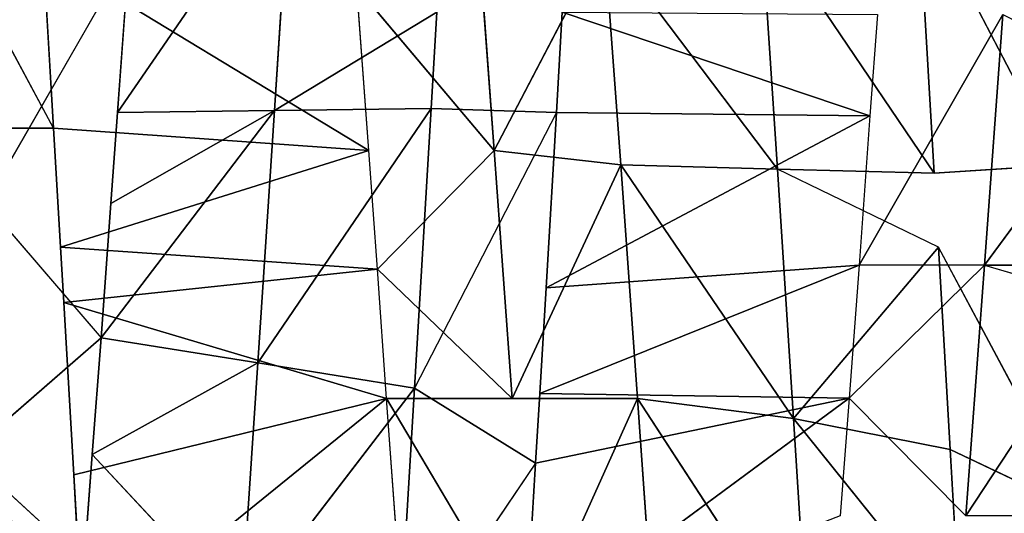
# Model space of a CAD drawing. Extents: x 0 to 40, y 0 to 81.9.
# Tile 438 of 623: x 31.326 to 32.013, y 74.612 to 74.956. Entities that reach past the tile are written whole.
import ezdxf

# ---------------------------------------------------------------- set-up
doc = ezdxf.new("R2010")
doc.units = 0
doc.header["$LTSCALE"] = 25.4
doc.layers.get('0').update_dxf_attribs({"color": 13, "linetype": 'CONTINUOUS'})

# ---------------------------------------------------------------- blocks, each defined once
blk = doc.blocks.new('ICE-TUBE-LED-S-8118_STL')
at = {"color": 0}
for p, q in [((75.19922, -9.24335, 47.95), (75.38243, -9.14498, 47.94129)), ((75.19922, -9.24335, 47.95), (75.1994, -9.15584, 47.95)), ((74.89648, -9.26472, 44.45816), (74.97147, -9.18287, 44.44535)), ((74.97147, -9.18287, 44.44535), (75.05296, -9.27645, 44.43563)), ((75.14672, -9.19587, 44.42973), (75.05296, -9.27645, 44.43563)), ((75.32113, -9.29605, 44.43369), (75.14672, -9.19587, 44.42973)), ((75.18379, -9.46321, 47.57104), (75.32159, -9.23611, 47.9461)), ((75.18379, -9.46321, 47.57104), (75.32159, -9.23611, 47.9461)), ((75.19922, -9.24335, 47.95), (75.32159, -9.23611, 47.9461)), ((75.11636, -9.2482, 47.94828), (75.19922, -9.24335, 47.95)), ((75.18379, -9.46321, 47.57104), (75.19922, -9.24335, 47.95)), ((75.18379, -9.46321, 47.57104), (75.19922, -9.24335, 47.95)), ((74.95728, -9.25741, 47.93504), (75.07755, -9.25046, 47.94625)), ((75.01054, -9.4757, 47.55985), (75.07755, -9.25046, 47.94625)), ((75.01054, -9.4757, 47.55985), (75.07755, -9.25046, 47.94625)), ((75.07755, -9.25046, 47.94625), (75.11636, -9.2482, 47.94828)), ((75.10101, -9.46921, 47.5681), (75.07755, -9.25046, 47.94625)), ((75.10101, -9.46921, 47.5681), (75.07755, -9.25046, 47.94625)), ((75.10101, -9.46921, 47.5681), (75.11636, -9.2482, 47.94828)), ((75.10101, -9.46921, 47.5681), (75.11636, -9.2482, 47.94828)), ((75.18379, -9.46321, 47.57104), (75.11636, -9.2482, 47.94828)), ((75.18379, -9.46321, 47.57104), (75.11636, -9.2482, 47.94828)), ((74.83907, -9.26416, 47.91662), (74.95728, -9.25741, 47.93504)), ((75.01054, -9.4757, 47.55985), (74.95728, -9.25741, 47.93504)), ((75.01054, -9.4757, 47.55985), (74.95728, -9.25741, 47.93504)), ((75.01054, -9.4757, 47.55985), (74.83907, -9.26416, 47.91662)), ((75.01054, -9.4757, 47.55985), (74.83907, -9.26416, 47.91662)), ((74.97147, -9.27037, 44.44535), (74.89648, -9.26472, 44.45816)), ((74.97147, -9.27037, 44.44535), (74.86008, -9.3741, 44.27224)), ((74.97147, -9.27037, 44.44535), (74.86008, -9.3741, 44.27224)), ((74.97147, -9.27037, 44.44535), (75.03542, -9.38583, 44.24699)), ((74.97147, -9.27037, 44.44535), (75.03542, -9.38583, 44.24699)), ((75.05296, -9.27645, 44.43563), (74.97147, -9.27037, 44.44535)), ((75.05296, -9.27645, 44.43563), (75.03542, -9.38583, 44.24699)), ((75.05296, -9.27645, 44.43563), (75.03542, -9.38583, 44.24699)), ((75.05296, -9.27645, 44.43563), (75.2116, -9.39739, 44.23949)), ((75.05296, -9.27645, 44.43563), (75.2116, -9.39739, 44.23949)), ((75.14672, -9.28337, 44.42973), (75.05296, -9.27645, 44.43563)), ((75.14672, -9.28337, 44.42973), (75.2116, -9.39739, 44.23949)), ((75.14672, -9.28337, 44.42973), (75.2116, -9.39739, 44.23949)), ((75.21017, -9.28802, 44.42893), (75.14672, -9.28337, 44.42973)), ((75.2116, -9.39739, 44.23949), (75.21017, -9.28802, 44.42893)), ((75.32113, -9.29605, 44.43369), (75.21017, -9.28802, 44.42893)), ((75.2116, -9.39739, 44.23949), (75.21017, -9.28802, 44.42893)), ((75.03542, -9.38583, 44.24699), (74.86008, -9.3741, 44.27224)), ((74.86008, -9.3741, 44.27224), (75.0179, -9.4952, 44.05836)), ((74.86008, -9.3741, 44.27224), (75.0179, -9.4952, 44.05836)), ((75.03542, -9.38583, 44.24699), (74.86008, -9.3741, 44.27224)), ((75.03542, -9.38583, 44.24699), (75.0179, -9.4952, 44.05836)), ((75.03542, -9.38583, 44.24699), (75.0179, -9.4952, 44.05836)), ((75.2116, -9.39739, 44.23949), (75.03542, -9.38583, 44.24699)), ((75.03542, -9.38583, 44.24699), (75.21303, -9.50677, 44.05006)), ((75.03542, -9.38583, 44.24699), (75.21303, -9.50677, 44.05006)), ((75.2116, -9.39739, 44.23949), (75.03542, -9.38583, 44.24699)), ((75.38596, -9.40862, 44.24947), (75.2116, -9.39739, 44.23949)), ((75.2116, -9.39739, 44.23949), (75.21303, -9.50677, 44.05006)), ((75.2116, -9.39739, 44.23949), (75.21303, -9.50677, 44.05006)), ((75.2116, -9.39739, 44.23949), (75.28028, -9.5107, 44.05172)), ((75.2116, -9.39739, 44.23949), (75.28028, -9.5107, 44.05172)), ((75.38596, -9.40862, 44.24947), (75.2116, -9.39739, 44.23949)), ((75.18379, -9.46321, 47.57104), (75.29765, -9.45486, 47.56797)), ((75.18379, -9.55071, 47.57104), (75.29765, -9.45486, 47.56797)), ((75.10101, -9.46921, 47.5681), (75.18379, -9.46321, 47.57104)), ((75.01054, -9.4757, 47.55985), (75.10101, -9.46921, 47.5681)), ((75.01054, -9.5632, 47.55985), (75.10101, -9.46921, 47.5681)), ((75.18379, -9.55071, 47.57104), (75.10101, -9.46921, 47.5681)), ((74.84241, -9.57507, 47.53027), (75.01054, -9.4757, 47.55985)), ((74.90887, -9.48291, 47.54422), (75.01054, -9.4757, 47.55985)), ((75.01054, -9.5632, 47.55985), (75.01054, -9.4757, 47.55985)), ((74.96556, -9.57956, 44.06394), (74.82368, -9.48347, 44.08633)), ((74.82368, -9.48347, 44.08633), (75.0179, -9.4952, 44.05836)), ((74.82368, -9.48347, 44.08633), (75.0179, -9.4952, 44.05836)), ((74.96556, -9.57956, 44.06394), (75.0179, -9.4952, 44.05836)), ((75.2103, -9.5941, 44.05004), (75.0179, -9.4952, 44.05836)), ((75.0179, -9.4952, 44.05836), (75.21303, -9.50677, 44.05006)), ((75.0179, -9.4952, 44.05836), (75.21303, -9.50677, 44.05006)), ((75.2103, -9.5941, 44.05004), (75.21303, -9.50677, 44.05006)), ((75.21303, -9.50677, 44.05006), (75.28028, -9.5107, 44.05172)), ((75.18379, -9.55071, 47.57104), (75.35912, -9.5378, 47.56287)), ((75.18379, -9.55071, 47.57104), (75.35912, -9.5378, 47.56287)), ((75.18379, -9.55071, 47.57104), (75.01054, -9.5632, 47.55985)), ((75.18379, -9.55071, 47.57104), (75.01054, -9.5632, 47.55985)), ((75.17377, -9.63894, 47.57092), (75.18379, -9.55071, 47.57104)), ((75.17377, -9.63894, 47.57092), (75.18379, -9.55071, 47.57104)), ((75.33095, -9.6274, 47.56551), (75.18379, -9.55071, 47.57104)), ((75.33095, -9.6274, 47.56551), (75.18379, -9.55071, 47.57104)), ((75.01054, -9.6507, 47.55985), (75.01054, -9.5632, 47.55985)), ((75.17377, -9.63894, 47.57092), (75.01054, -9.5632, 47.55985)), ((75.01054, -9.6507, 47.55985), (75.01054, -9.5632, 47.55985)), ((75.17377, -9.63894, 47.57092), (75.01054, -9.5632, 47.55985)), ((74.84384, -9.5722, 44.08249), (75.01079, -9.79831, 44.44012)), ((74.84384, -9.5722, 44.08249), (75.01079, -9.79831, 44.44012)), ((74.96556, -9.57956, 44.06394), (74.84384, -9.5722, 44.08249)), ((74.96556, -9.57956, 44.06394), (75.01079, -9.79831, 44.44012)), ((74.96556, -9.57956, 44.06394), (75.01079, -9.79831, 44.44012)), ((75.01424, -9.58248, 44.05871), (74.96556, -9.57956, 44.06394)), ((75.01079, -9.79831, 44.44012), (75.01424, -9.58248, 44.05871)), ((75.01079, -9.79831, 44.44012), (75.01424, -9.58248, 44.05871)), ((75.01424, -9.58248, 44.05871), (75.10378, -9.80521, 44.43173)), ((75.01424, -9.58248, 44.05871), (75.10378, -9.80521, 44.43173)), ((75.08796, -9.58688, 44.05313), (75.01424, -9.58248, 44.05871)), ((75.08796, -9.58688, 44.05313), (75.10378, -9.80521, 44.43173)), ((75.08796, -9.58688, 44.05313), (75.10378, -9.80521, 44.43173)), ((75.08796, -9.58688, 44.05313), (75.20797, -9.81285, 44.42892)), ((75.08796, -9.58688, 44.05313), (75.20797, -9.81285, 44.42892)), ((75.2103, -9.5941, 44.05004), (75.08796, -9.58688, 44.05313)), ((75.2103, -9.5941, 44.05004), (75.20797, -9.81285, 44.42892)), ((75.2103, -9.5941, 44.05004), (75.20797, -9.81285, 44.42892)), ((75.28028, -9.5982, 44.05172), (75.2103, -9.5941, 44.05004)), ((75.20797, -9.81285, 44.42892), (75.28028, -9.5982, 44.05172)), ((75.20797, -9.81285, 44.42892), (75.28028, -9.5982, 44.05172)), ((75.33095, -9.6274, 47.56551), (75.17081, -9.74832, 47.76034)), ((75.33095, -9.6274, 47.56551), (75.17081, -9.74832, 47.76034)), ((75.17377, -9.63894, 47.57092), (75.33095, -9.6274, 47.56551)), ((75.17377, -9.63894, 47.57092), (75.33095, -9.6274, 47.56551)), ((74.99671, -9.75952, 47.74897), (75.17377, -9.63894, 47.57092)), ((74.99671, -9.75952, 47.74897), (75.17377, -9.63894, 47.57092)), ((75.01054, -9.6507, 47.55985), (75.17377, -9.63894, 47.57092)), ((75.01054, -9.6507, 47.55985), (75.17377, -9.63894, 47.57092)), ((75.17081, -9.74832, 47.76034), (75.17377, -9.63894, 47.57092)), ((75.17081, -9.74832, 47.76034), (75.17377, -9.63894, 47.57092)), ((74.82712, -9.77022, 47.72098), (75.01054, -9.6507, 47.55985)), ((74.82712, -9.77022, 47.72098), (75.01054, -9.6507, 47.55985)), ((74.84241, -9.66257, 47.53027), (75.01054, -9.6507, 47.55985)), ((74.84241, -9.66257, 47.53027), (75.01054, -9.6507, 47.55985)), ((75.01054, -9.6507, 47.55985), (74.99671, -9.75952, 47.74897)), ((75.01054, -9.6507, 47.55985), (74.99671, -9.75952, 47.74897)), ((75.16785, -9.85769, 47.94976), (75.34694, -9.73677, 47.75427)), ((75.16785, -9.85769, 47.94976), (75.34694, -9.73677, 47.75427)), ((75.17081, -9.74832, 47.76034), (75.34694, -9.73677, 47.75427)), ((75.17081, -9.74832, 47.76034), (75.34694, -9.73677, 47.75427)), ((74.99671, -9.75952, 47.74897), (75.17081, -9.74832, 47.76034)), ((74.99671, -9.75952, 47.74897), (75.17081, -9.74832, 47.76034)), ((75.11637, -9.8607, 47.94828), (75.17081, -9.74832, 47.76034)), ((75.16785, -9.85769, 47.94976), (75.17081, -9.74832, 47.76034)), ((74.99671, -9.75952, 47.74897), (74.82712, -9.77022, 47.72098)), ((74.99671, -9.75952, 47.74897), (74.82712, -9.77022, 47.72098)), ((74.85184, -9.87593, 47.91897), (74.99671, -9.75952, 47.74897)), ((74.85184, -9.87593, 47.91897), (74.99671, -9.75952, 47.74897)), ((74.97502, -9.86889, 47.93717), (74.99671, -9.75952, 47.74897)), ((74.97502, -9.86889, 47.93717), (74.99671, -9.75952, 47.74897)), ((75.11637, -9.8607, 47.94828), (74.99671, -9.75952, 47.74897)), ((75.11637, -9.8607, 47.94828), (74.99671, -9.75952, 47.74897)), ((75.01079, -9.79831, 44.44012), (74.92882, -9.79216, 44.45218)), ((75.01079, -9.79831, 44.44012), (74.92882, -9.87966, 44.45218)), ((75.10378, -9.80521, 44.43173), (75.01079, -9.79831, 44.44012)), ((75.01079, -9.79831, 44.44012), (75.10378, -9.89271, 44.43173)), ((75.20797, -9.81285, 44.42892), (75.10378, -9.80521, 44.43173)), ((75.10378, -9.89271, 44.43173), (75.10378, -9.80521, 44.43173)), ((75.27869, -9.90549, 44.43094), (75.10378, -9.80521, 44.43173)), ((75.27869, -9.81799, 44.43094), (75.20797, -9.81285, 44.42892)), ((75.36293, -9.84615, 47.94304), (75.16785, -9.85769, 47.94976)), ((75.36293, -9.84615, 47.94304), (75.16785, -9.85769, 47.94976)), ((75.1735, -9.94486, 47.94984), (75.36293, -9.84615, 47.94304)), ((74.93217, -9.95885, 47.93175), (75.11637, -9.8607, 47.94828)), ((75.11637, -9.8607, 47.94828), (74.97502, -9.86889, 47.93717)), ((75.11637, -9.8607, 47.94828), (74.97502, -9.86889, 47.93717)), ((75.1735, -9.94486, 47.94984), (75.16785, -9.85769, 47.94976)), ((74.97502, -9.86889, 47.93717), (74.85184, -9.87593, 47.91897)), ((74.93217, -9.95885, 47.93175), (74.97502, -9.86889, 47.93717)), ((75.10378, -9.89271, 44.43173), (74.92882, -9.87966, 44.45218)), ((74.92882, -9.87966, 44.45218), (75.07846, -9.97834, 44.43346)), ((74.92882, -9.87966, 44.45218), (75.07846, -9.97834, 44.43346)), ((75.10378, -9.89271, 44.43173), (74.92882, -9.87966, 44.45218)), ((75.10378, -9.89271, 44.43173), (75.07846, -9.97834, 44.43346)), ((75.23557, -9.98986, 44.42933), (75.10378, -9.89271, 44.43173)), ((75.10378, -9.89271, 44.43173), (75.27869, -9.90549, 44.43094)), ((75.10378, -9.89271, 44.43173), (75.27869, -9.90549, 44.43094)), ((75.10378, -9.89271, 44.43173), (75.10378, -9.98021, 44.43173)), ((75.23557, -9.98986, 44.42933), (75.10378, -9.89271, 44.43173))]:
    blk.add_line(p, q, dxfattribs=at)
mesh = blk.add_polyface(dxfattribs=at)
corners = [(81.99833, 18.65613, 0), (32.39832, 18.53461, 0), (32.39832, 18.65613, 0), (33.41051, 17.76106, 0), (34.4478, 16.85461, 0), (35.42089, 15.87956, 0), (36.32527, 14.84046, 0), (37.15673, 13.74214, 0), (37.91139, 12.58971, 0), (38.58575, 11.38851, 0), (39.17668, 10.14416, 0), (39.68142, 8.86242, 0), (40.09764, 7.54925, 0), (40.42338, 6.21078, 0), (40.65715, 4.85321, 0), (40.79784, 3.48288, 0), (40.84481, 2.10613, 0), (81.99833, -14.44387, 0), (33.41051, -13.5488, 0), (32.39832, -14.44387, 0), (32.39832, -14.32234, 0), (34.4478, -12.64234, 0), (35.42089, -11.6673, 0), (36.32527, -10.6282, 0), (37.15673, -9.52987, 0), (37.91139, -8.37744, 0), (38.58575, -7.17625, 0), (39.17668, -5.93189, 0), (39.68142, -4.65015, 0), (40.09764, -3.33699, 0), (40.42338, -1.99851, 0), (40.65715, -0.64095, 0), (40.79784, 0.72939, 0)]
mesh.append_faces([[corners[k] for k in face] for face in [(0, 1, 2), (18, 19, 20)]], dxfattribs={"vtx0": -1, "color": 0})
mesh.append_faces([[corners[k] for k in face] for face in [(1, 0, 3), (3, 0, 4), (4, 0, 5), (5, 0, 6), (6, 0, 7), (7, 0, 8), (8, 0, 9), (9, 0, 10), (10, 0, 11), (11, 0, 12), (12, 0, 13), (13, 0, 14), (14, 0, 15), (15, 0, 16), (19, 18, 17)]], dxfattribs={"vtx0": -1, "vtx1": -1, "color": 0})
mesh.append_faces([[corners[k] for k in face] for face in [(16, 0, 17), (17, 18, 21), (17, 21, 22), (17, 22, 23), (17, 23, 24), (17, 24, 25), (17, 25, 26), (17, 26, 27), (17, 27, 28), (17, 28, 29), (17, 29, 30), (17, 30, 31), (17, 31, 32), (17, 32, 16)]], dxfattribs={"vtx0": -1, "vtx2": -1, "color": 0})
mesh = blk.add_polyface(dxfattribs=at)
corners = [(81.99833, -14.44387, 92), (32.39832, -14.32234, 92), (32.39832, -14.44387, 92), (33.41051, -13.5488, 92), (34.4478, -12.64234, 92), (35.42089, -11.6673, 92), (36.32527, -10.6282, 92), (37.15673, -9.52987, 92), (37.91139, -8.37744, 92), (38.58575, -7.17625, 92), (39.17668, -5.93189, 92), (39.68142, -4.65015, 92), (40.09764, -3.33699, 92), (40.42338, -1.99851, 92), (40.65715, -0.64095, 92), (40.79784, 0.72939, 92), (40.84481, 2.10613, 92), (33.41051, 17.76106, 92), (32.39832, 18.65613, 92), (32.39832, 18.53461, 92), (81.99833, 18.65613, 92), (34.4478, 16.85461, 92), (35.42089, 15.87956, 92), (36.32527, 14.84046, 92), (37.15673, 13.74214, 92), (37.91139, 12.58971, 92), (38.58575, 11.38851, 92), (39.17668, 10.14416, 92), (39.68142, 8.86242, 92), (40.09764, 7.54925, 92), (40.42338, 6.21078, 92), (40.65715, 4.85321, 92), (40.79784, 3.48288, 92)]
mesh.append_faces([[corners[k] for k in face] for face in [(0, 1, 2), (17, 18, 19)]], dxfattribs={"vtx0": -1, "color": 0})
mesh.append_faces([[corners[k] for k in face] for face in [(1, 0, 3), (3, 0, 4), (4, 0, 5), (5, 0, 6), (6, 0, 7), (7, 0, 8), (8, 0, 9), (9, 0, 10), (10, 0, 11), (11, 0, 12), (12, 0, 13), (13, 0, 14), (14, 0, 15), (15, 0, 16), (18, 17, 20), (20, 16, 0)]], dxfattribs={"vtx0": -1, "vtx1": -1, "color": 0})
mesh.append_faces([[corners[k] for k in face] for face in [(20, 17, 21), (20, 21, 22), (20, 22, 23), (20, 23, 24), (20, 24, 25), (20, 25, 26), (20, 26, 27), (20, 27, 28), (20, 28, 29), (20, 29, 30), (20, 30, 31), (20, 31, 32), (20, 32, 16)]], dxfattribs={"vtx0": -1, "vtx2": -1, "color": 0})
mesh = blk.add_polyface(dxfattribs=at)
corners = [(82.19833, -12.64387, 2), (64.19833, 16.85613, 2), (64.19833, -12.64387, 2), (82.19833, 16.85613, 2)]
mesh.append_faces([[corners[k] for k in face] for face in [(0, 1, 2), (1, 0, 3)]], dxfattribs={"vtx0": -1, "color": 0})
mesh = blk.add_polyface(dxfattribs=at)
corners = [(64.19833, 16.85613, 90), (82.19833, -12.64387, 90), (64.19833, -12.64387, 90), (82.19833, 16.85613, 90)]
mesh.append_faces([[corners[k] for k in face] for face in [(0, 1, 2), (1, 0, 3)]], dxfattribs={"vtx0": -1, "color": 0})
mesh = blk.add_polyface(dxfattribs=at)
corners = [(75.32113, -9.20855, 44.43369), (75.14672, -9.19587, 44.42973), (75.14672, -9.10837, 44.42973), (75.32113, -9.29605, 44.43369)]
mesh.append_faces([[corners[k] for k in face] for face in [(0, 1, 2), (1, 0, 3)]], dxfattribs={"vtx0": -1, "color": 0})
mesh = blk.add_polyface(dxfattribs=at)
corners = [(75.38243, -9.14498, 47.94129), (75.1994, -9.15584, 47.95), (75.19922, -9.24335, 47.95)]
mesh.append_faces([[corners[k] for k in face] for face in [(0, 1, 2)]], dxfattribs={"color": 0})
mesh = blk.add_polyface(dxfattribs=at)
corners = [(75.00601, -9.1671, 47.94049), (74.85184, -9.17593, 47.91897), (74.83907, -9.26416, 47.91662)]
mesh.append_faces([[corners[k] for k in face] for face in [(0, 1, 2)]], dxfattribs={"color": 0})
mesh = blk.add_polyface(dxfattribs=at)
corners = [(74.97147, -9.18287, 44.44535), (74.89648, -9.26472, 44.45816), (74.79868, -9.16978, 44.48057)]
mesh.append_faces([[corners[k] for k in face] for face in [(0, 1, 2)]], dxfattribs={"color": 0})
mesh = blk.add_polyface(dxfattribs=at)
corners = [(75.14672, -9.19587, 44.42973), (75.05296, -9.27645, 44.43563), (74.97147, -9.18287, 44.44535)]
mesh.append_faces([[corners[k] for k in face] for face in [(0, 1, 2)]], dxfattribs={"color": 0})
mesh = blk.add_polyface(dxfattribs=at)
corners = [(75.19922, -9.24335, 47.95), (75.18379, -9.46321, 47.57104), (75.32159, -9.23611, 47.9461)]
mesh.append_faces([[corners[k] for k in face] for face in [(0, 1, 2)]], dxfattribs={"color": 0})
mesh = blk.add_polyface(dxfattribs=at)
corners = [(75.32159, -9.23611, 47.9461), (75.18379, -9.46321, 47.57104), (75.29765, -9.45486, 47.56797)]
mesh.append_faces([[corners[k] for k in face] for face in [(0, 1, 2)]], dxfattribs={"color": 0})
mesh = blk.add_polyface(dxfattribs=at)
corners = [(75.19922, -9.24335, 47.95), (75.11636, -9.2482, 47.94828), (75.18379, -9.46321, 47.57104)]
mesh.append_faces([[corners[k] for k in face] for face in [(0, 1, 2)]], dxfattribs={"color": 0})
mesh = blk.add_polyface(dxfattribs=at)
corners = [(75.07755, -9.25046, 47.94625), (74.95728, -9.25741, 47.93504), (75.01054, -9.4757, 47.55985)]
mesh.append_faces([[corners[k] for k in face] for face in [(0, 1, 2)]], dxfattribs={"color": 0})
mesh = blk.add_polyface(dxfattribs=at)
corners = [(75.07755, -9.25046, 47.94625), (75.01054, -9.4757, 47.55985), (75.10101, -9.46921, 47.5681)]
mesh.append_faces([[corners[k] for k in face] for face in [(0, 1, 2)]], dxfattribs={"color": 0})
mesh = blk.add_polyface(dxfattribs=at)
corners = [(75.11636, -9.2482, 47.94828), (75.07755, -9.25046, 47.94625), (75.10101, -9.46921, 47.5681)]
mesh.append_faces([[corners[k] for k in face] for face in [(0, 1, 2)]], dxfattribs={"color": 0})
mesh = blk.add_polyface(dxfattribs=at)
corners = [(75.11636, -9.2482, 47.94828), (75.10101, -9.46921, 47.5681), (75.18379, -9.46321, 47.57104)]
mesh.append_faces([[corners[k] for k in face] for face in [(0, 1, 2)]], dxfattribs={"color": 0})
mesh = blk.add_polyface(dxfattribs=at)
corners = [(74.95728, -9.25741, 47.93504), (74.83907, -9.26416, 47.91662), (75.01054, -9.4757, 47.55985)]
mesh.append_faces([[corners[k] for k in face] for face in [(0, 1, 2)]], dxfattribs={"color": 0})
mesh = blk.add_polyface(dxfattribs=at)
corners = [(74.83907, -9.26416, 47.91662), (74.90887, -9.48291, 47.54422), (75.01054, -9.4757, 47.55985)]
mesh.append_faces([[corners[k] for k in face] for face in [(0, 1, 2)]], dxfattribs={"color": 0})
mesh = blk.add_polyface(dxfattribs=at)
corners = [(74.89648, -9.26472, 44.45816), (74.97147, -9.27037, 44.44535), (74.86008, -9.3741, 44.27224)]
mesh.append_faces([[corners[k] for k in face] for face in [(0, 1, 2)]], dxfattribs={"color": 0})
mesh = blk.add_polyface(dxfattribs=at)
corners = [(74.97147, -9.27037, 44.44535), (75.03542, -9.38583, 44.24699), (74.86008, -9.3741, 44.27224)]
mesh.append_faces([[corners[k] for k in face] for face in [(0, 1, 2)]], dxfattribs={"color": 0})
mesh = blk.add_polyface(dxfattribs=at)
corners = [(74.97147, -9.27037, 44.44535), (75.05296, -9.27645, 44.43563), (75.03542, -9.38583, 44.24699)]
mesh.append_faces([[corners[k] for k in face] for face in [(0, 1, 2)]], dxfattribs={"color": 0})
mesh = blk.add_polyface(dxfattribs=at)
corners = [(75.05296, -9.27645, 44.43563), (75.2116, -9.39739, 44.23949), (75.03542, -9.38583, 44.24699)]
mesh.append_faces([[corners[k] for k in face] for face in [(0, 1, 2)]], dxfattribs={"color": 0})
mesh = blk.add_polyface(dxfattribs=at)
corners = [(75.05296, -9.27645, 44.43563), (75.14672, -9.28337, 44.42973), (75.2116, -9.39739, 44.23949)]
mesh.append_faces([[corners[k] for k in face] for face in [(0, 1, 2)]], dxfattribs={"color": 0})
mesh = blk.add_polyface(dxfattribs=at)
corners = [(75.14672, -9.28337, 44.42973), (75.21017, -9.28802, 44.42893), (75.2116, -9.39739, 44.23949)]
mesh.append_faces([[corners[k] for k in face] for face in [(0, 1, 2)]], dxfattribs={"color": 0})
mesh = blk.add_polyface(dxfattribs=at)
corners = [(75.21017, -9.28802, 44.42893), (75.38596, -9.40862, 44.24947), (75.2116, -9.39739, 44.23949), (75.32113, -9.29605, 44.43369)]
mesh.append_faces([[corners[k] for k in face] for face in [(0, 1, 2), (1, 0, 3)]], dxfattribs={"vtx0": -1, "color": 0})
mesh = blk.add_polyface(dxfattribs=at)
corners = [(74.86008, -9.3741, 44.27224), (75.0179, -9.4952, 44.05836), (74.82368, -9.48347, 44.08633)]
mesh.append_faces([[corners[k] for k in face] for face in [(0, 1, 2)]], dxfattribs={"color": 0})
mesh = blk.add_polyface(dxfattribs=at)
corners = [(74.86008, -9.3741, 44.27224), (75.03542, -9.38583, 44.24699), (75.0179, -9.4952, 44.05836)]
mesh.append_faces([[corners[k] for k in face] for face in [(0, 1, 2)]], dxfattribs={"color": 0})
mesh = blk.add_polyface(dxfattribs=at)
corners = [(75.03542, -9.38583, 44.24699), (75.21303, -9.50677, 44.05006), (75.0179, -9.4952, 44.05836)]
mesh.append_faces([[corners[k] for k in face] for face in [(0, 1, 2)]], dxfattribs={"color": 0})
mesh = blk.add_polyface(dxfattribs=at)
corners = [(75.03542, -9.38583, 44.24699), (75.2116, -9.39739, 44.23949), (75.21303, -9.50677, 44.05006)]
mesh.append_faces([[corners[k] for k in face] for face in [(0, 1, 2)]], dxfattribs={"color": 0})
mesh = blk.add_polyface(dxfattribs=at)
corners = [(75.2116, -9.39739, 44.23949), (75.28028, -9.5107, 44.05172), (75.21303, -9.50677, 44.05006)]
mesh.append_faces([[corners[k] for k in face] for face in [(0, 1, 2)]], dxfattribs={"color": 0})
mesh = blk.add_polyface(dxfattribs=at)
corners = [(75.38596, -9.40862, 44.24947), (75.28028, -9.5107, 44.05172), (75.2116, -9.39739, 44.23949)]
mesh.append_faces([[corners[k] for k in face] for face in [(0, 1, 2)]], dxfattribs={"color": 0})
mesh = blk.add_polyface(dxfattribs=at)
corners = [(75.35912, -9.5378, 47.56287), (75.29765, -9.45486, 47.56797), (75.18379, -9.55071, 47.57104)]
mesh.append_faces([[corners[k] for k in face] for face in [(0, 1, 2)]], dxfattribs={"color": 0})
mesh = blk.add_polyface(dxfattribs=at)
corners = [(75.18379, -9.55071, 47.57104), (75.10101, -9.46921, 47.5681), (75.01054, -9.5632, 47.55985)]
mesh.append_faces([[corners[k] for k in face] for face in [(0, 1, 2)]], dxfattribs={"color": 0})
mesh = blk.add_polyface(dxfattribs=at)
corners = [(75.01054, -9.6507, 47.55985), (74.84241, -9.57507, 47.53027), (74.84241, -9.66257, 47.53027), (75.01054, -9.4757, 47.55985), (75.01054, -9.5632, 47.55985)]
mesh.append_faces([[corners[k] for k in face] for face in [(0, 1, 2), (3, 0, 4)]], dxfattribs={"vtx0": -1, "color": 0})
mesh.append_faces([[corners[k] for k in face] for face in [(1, 0, 3)]], dxfattribs={"vtx0": -1, "vtx1": -1, "color": 0})
mesh = blk.add_polyface(dxfattribs=at)
corners = [(75.0179, -9.4952, 44.05836), (74.96556, -9.57956, 44.06394), (74.82368, -9.48347, 44.08633)]
mesh.append_faces([[corners[k] for k in face] for face in [(0, 1, 2)]], dxfattribs={"color": 0})
mesh = blk.add_polyface(dxfattribs=at)
corners = [(75.21303, -9.50677, 44.05006), (75.2103, -9.5941, 44.05004), (75.0179, -9.4952, 44.05836)]
mesh.append_faces([[corners[k] for k in face] for face in [(0, 1, 2)]], dxfattribs={"color": 0})
mesh = blk.add_polyface(dxfattribs=at)
corners = [(75.35912, -9.5378, 47.56287), (75.18379, -9.55071, 47.57104), (75.33095, -9.6274, 47.56551)]
mesh.append_faces([[corners[k] for k in face] for face in [(0, 1, 2)]], dxfattribs={"color": 0})
mesh = blk.add_polyface(dxfattribs=at)
corners = [(75.18379, -9.55071, 47.57104), (75.01054, -9.5632, 47.55985), (75.17377, -9.63894, 47.57092)]
mesh.append_faces([[corners[k] for k in face] for face in [(0, 1, 2)]], dxfattribs={"color": 0})
mesh = blk.add_polyface(dxfattribs=at)
corners = [(75.33095, -9.6274, 47.56551), (75.18379, -9.55071, 47.57104), (75.17377, -9.63894, 47.57092)]
mesh.append_faces([[corners[k] for k in face] for face in [(0, 1, 2)]], dxfattribs={"color": 0})
mesh = blk.add_polyface(dxfattribs=at)
corners = [(75.17377, -9.63894, 47.57092), (75.01054, -9.5632, 47.55985), (75.01054, -9.6507, 47.55985)]
mesh.append_faces([[corners[k] for k in face] for face in [(0, 1, 2)]], dxfattribs={"color": 0})
mesh = blk.add_polyface(dxfattribs=at)
corners = [(74.92882, -9.79216, 44.45218), (74.84384, -9.5722, 44.08249), (75.01079, -9.79831, 44.44012)]
mesh.append_faces([[corners[k] for k in face] for face in [(0, 1, 2)]], dxfattribs={"color": 0})
mesh = blk.add_polyface(dxfattribs=at)
corners = [(75.01079, -9.79831, 44.44012), (74.84384, -9.5722, 44.08249), (74.96556, -9.57956, 44.06394)]
mesh.append_faces([[corners[k] for k in face] for face in [(0, 1, 2)]], dxfattribs={"color": 0})
mesh = blk.add_polyface(dxfattribs=at)
corners = [(75.01079, -9.79831, 44.44012), (74.96556, -9.57956, 44.06394), (75.01424, -9.58248, 44.05871)]
mesh.append_faces([[corners[k] for k in face] for face in [(0, 1, 2)]], dxfattribs={"color": 0})
mesh = blk.add_polyface(dxfattribs=at)
corners = [(75.01079, -9.79831, 44.44012), (75.01424, -9.58248, 44.05871), (75.10378, -9.80521, 44.43173)]
mesh.append_faces([[corners[k] for k in face] for face in [(0, 1, 2)]], dxfattribs={"color": 0})
mesh = blk.add_polyface(dxfattribs=at)
corners = [(75.10378, -9.80521, 44.43173), (75.01424, -9.58248, 44.05871), (75.08796, -9.58688, 44.05313)]
mesh.append_faces([[corners[k] for k in face] for face in [(0, 1, 2)]], dxfattribs={"color": 0})
mesh = blk.add_polyface(dxfattribs=at)
corners = [(75.10378, -9.80521, 44.43173), (75.08796, -9.58688, 44.05313), (75.20797, -9.81285, 44.42892)]
mesh.append_faces([[corners[k] for k in face] for face in [(0, 1, 2)]], dxfattribs={"color": 0})
mesh = blk.add_polyface(dxfattribs=at)
corners = [(75.20797, -9.81285, 44.42892), (75.08796, -9.58688, 44.05313), (75.2103, -9.5941, 44.05004)]
mesh.append_faces([[corners[k] for k in face] for face in [(0, 1, 2)]], dxfattribs={"color": 0})
mesh = blk.add_polyface(dxfattribs=at)
corners = [(75.20797, -9.81285, 44.42892), (75.2103, -9.5941, 44.05004), (75.28028, -9.5982, 44.05172)]
mesh.append_faces([[corners[k] for k in face] for face in [(0, 1, 2)]], dxfattribs={"color": 0})
mesh = blk.add_polyface(dxfattribs=at)
corners = [(75.27869, -9.81799, 44.43094), (75.20797, -9.81285, 44.42892), (75.28028, -9.5982, 44.05172)]
mesh.append_faces([[corners[k] for k in face] for face in [(0, 1, 2)]], dxfattribs={"color": 0})
mesh = blk.add_polyface(dxfattribs=at)
corners = [(75.17081, -9.74832, 47.76034), (75.34694, -9.73677, 47.75427), (75.33095, -9.6274, 47.56551)]
mesh.append_faces([[corners[k] for k in face] for face in [(0, 1, 2)]], dxfattribs={"color": 0})
mesh = blk.add_polyface(dxfattribs=at)
corners = [(75.17081, -9.74832, 47.76034), (75.33095, -9.6274, 47.56551), (75.17377, -9.63894, 47.57092)]
mesh.append_faces([[corners[k] for k in face] for face in [(0, 1, 2)]], dxfattribs={"color": 0})
mesh = blk.add_polyface(dxfattribs=at)
corners = [(74.99671, -9.75952, 47.74897), (75.17377, -9.63894, 47.57092), (75.01054, -9.6507, 47.55985)]
mesh.append_faces([[corners[k] for k in face] for face in [(0, 1, 2)]], dxfattribs={"color": 0})
mesh = blk.add_polyface(dxfattribs=at)
corners = [(75.17081, -9.74832, 47.76034), (75.17377, -9.63894, 47.57092), (74.99671, -9.75952, 47.74897)]
mesh.append_faces([[corners[k] for k in face] for face in [(0, 1, 2)]], dxfattribs={"color": 0})
mesh = blk.add_polyface(dxfattribs=at)
corners = [(74.82712, -9.77022, 47.72098), (75.01054, -9.6507, 47.55985), (74.84241, -9.66257, 47.53027)]
mesh.append_faces([[corners[k] for k in face] for face in [(0, 1, 2)]], dxfattribs={"color": 0})
mesh = blk.add_polyface(dxfattribs=at)
corners = [(74.99671, -9.75952, 47.74897), (75.01054, -9.6507, 47.55985), (74.82712, -9.77022, 47.72098)]
mesh.append_faces([[corners[k] for k in face] for face in [(0, 1, 2)]], dxfattribs={"color": 0})
mesh = blk.add_polyface(dxfattribs=at)
corners = [(75.16785, -9.85769, 47.94976), (75.34694, -9.73677, 47.75427), (75.17081, -9.74832, 47.76034)]
mesh.append_faces([[corners[k] for k in face] for face in [(0, 1, 2)]], dxfattribs={"color": 0})
mesh = blk.add_polyface(dxfattribs=at)
corners = [(75.16785, -9.85769, 47.94976), (75.36293, -9.84615, 47.94304), (75.34694, -9.73677, 47.75427)]
mesh.append_faces([[corners[k] for k in face] for face in [(0, 1, 2)]], dxfattribs={"color": 0})
mesh = blk.add_polyface(dxfattribs=at)
corners = [(75.11637, -9.8607, 47.94828), (75.17081, -9.74832, 47.76034), (74.99671, -9.75952, 47.74897)]
mesh.append_faces([[corners[k] for k in face] for face in [(0, 1, 2)]], dxfattribs={"color": 0})
mesh = blk.add_polyface(dxfattribs=at)
corners = [(74.85184, -9.87593, 47.91897), (74.99671, -9.75952, 47.74897), (74.82712, -9.77022, 47.72098)]
mesh.append_faces([[corners[k] for k in face] for face in [(0, 1, 2)]], dxfattribs={"color": 0})
mesh = blk.add_polyface(dxfattribs=at)
corners = [(74.97502, -9.86889, 47.93717), (74.99671, -9.75952, 47.74897), (74.85184, -9.87593, 47.91897)]
mesh.append_faces([[corners[k] for k in face] for face in [(0, 1, 2)]], dxfattribs={"color": 0})
mesh = blk.add_polyface(dxfattribs=at)
corners = [(75.11637, -9.8607, 47.94828), (74.99671, -9.75952, 47.74897), (74.97502, -9.86889, 47.93717)]
mesh.append_faces([[corners[k] for k in face] for face in [(0, 1, 2)]], dxfattribs={"color": 0})
mesh = blk.add_polyface(dxfattribs=at)
corners = [(75.10378, -9.89271, 44.43173), (74.92882, -9.87966, 44.45218), (75.01079, -9.79831, 44.44012)]
mesh.append_faces([[corners[k] for k in face] for face in [(0, 1, 2)]], dxfattribs={"color": 0})
mesh = blk.add_polyface(dxfattribs=at)
corners = [(75.27869, -9.90549, 44.43094), (75.10378, -9.89271, 44.43173), (75.10378, -9.80521, 44.43173)]
mesh.append_faces([[corners[k] for k in face] for face in [(0, 1, 2)]], dxfattribs={"color": 0})
mesh = blk.add_polyface(dxfattribs=at)
corners = [(75.36293, -9.84615, 47.94304), (75.16785, -9.85769, 47.94976), (75.1735, -9.94486, 47.94984)]
mesh.append_faces([[corners[k] for k in face] for face in [(0, 1, 2)]], dxfattribs={"color": 0})
mesh = blk.add_polyface(dxfattribs=at)
corners = [(75.11637, -9.8607, 47.94828), (74.97502, -9.86889, 47.93717), (74.93217, -9.95885, 47.93175)]
mesh.append_faces([[corners[k] for k in face] for face in [(0, 1, 2)]], dxfattribs={"color": 0})
mesh = blk.add_polyface(dxfattribs=at)
corners = [(75.07846, -9.97834, 44.43346), (74.92882, -9.96716, 44.45218), (74.92882, -9.87966, 44.45218)]
mesh.append_faces([[corners[k] for k in face] for face in [(0, 1, 2)]], dxfattribs={"color": 0})
mesh = blk.add_polyface(dxfattribs=at)
corners = [(75.10378, -9.89271, 44.43173), (75.07846, -9.97834, 44.43346), (74.92882, -9.87966, 44.45218)]
mesh.append_faces([[corners[k] for k in face] for face in [(0, 1, 2)]], dxfattribs={"color": 0})
mesh = blk.add_polyface(dxfattribs=at)
corners = [(75.27869, -9.90549, 44.43094), (75.23557, -9.98986, 44.42933), (75.10378, -9.89271, 44.43173)]
mesh.append_faces([[corners[k] for k in face] for face in [(0, 1, 2)]], dxfattribs={"color": 0})
mesh = blk.add_polyface(dxfattribs=at)
corners = [(75.23557, -9.98986, 44.42933), (75.10378, -9.98021, 44.43173), (75.10378, -9.89271, 44.43173)]
mesh.append_faces([[corners[k] for k in face] for face in [(0, 1, 2)]], dxfattribs={"color": 0})

msp = doc.modelspace()

# ---------------------------------------------------------------- block references
at = {"color": 8, "rotation": 90.00000000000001}
msp.add_blockref('ICE-TUBE-LED-S-8118_STL', (22.10613, -0.3188, 254.70001), dxfattribs=at)

doc.saveas('drawing.dxf')
